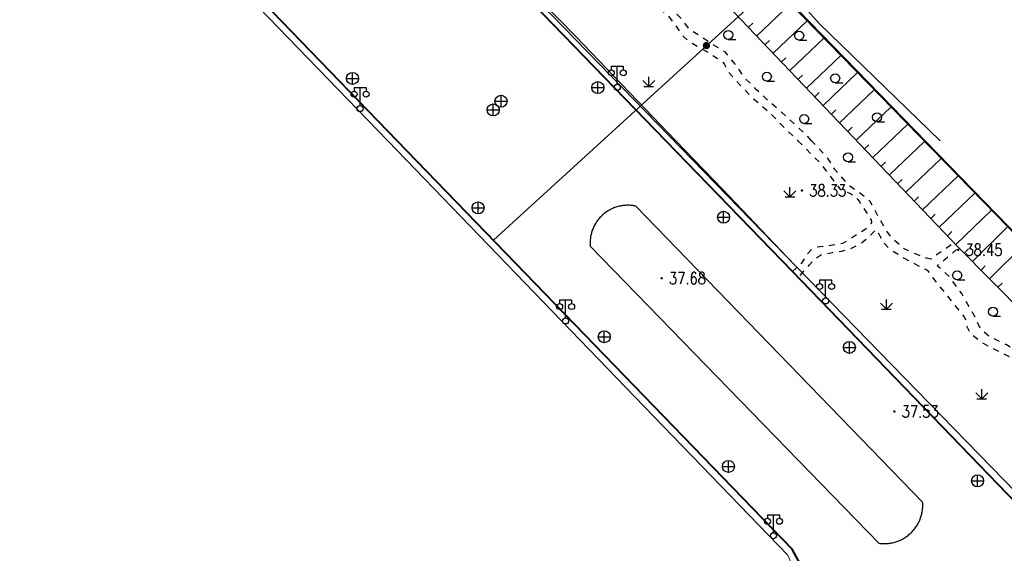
# Model space of a CAD drawing. Extents: x 39508475 to 39522402, y 3783947 to 3795549.
# Tile 271 of 323: x 39520818 to 39520982, y 3788431 to 3788520. Entities that reach past the tile are written whole.
import ezdxf
from ezdxf.enums import TextEntityAlignment as Align

# ---------------------------------------------------------------- set-up
doc = ezdxf.new("R2010")
doc.units = 0
doc.linetypes.add('X6', pattern=[2, 1, -1])
doc.layers.get('0').update_dxf_attribs({"linetype": 'CONTINUOUS'})
doc.layers.add('ASSIST', color=7, linetype='CONTINUOUS', plot=False)
for name, color, linetype in [('DLSS', 4, 'CONTINUOUS'), ('DMTZ', 3, 'CONTINUOUS'), ('GCD', 1, 'CONTINUOUS'), ('JCDL_GXD', 4, 'CONTINUOUS'), ('JCDL_JMDD_F', 231, 'CONTINUOUS'), ('SXSS', 5, 'CONTINUOUS'), ('ZBTZ', 3, 'CONTINUOUS'), ('断面线', 2, 'CONTINUOUS')]:
    doc.layers.add(name, color=color, linetype=linetype)
doc.layers.add('JCDL_ZBX', color=3, linetype='CONTINUOUS', lineweight=0)
doc.styles.add('HZ', font='rs', dxfattribs={"width": 0.8, "bigfont": 'hztxt'})
doc.linetypes.add('1161', pattern='A,0,[149,AAA.SHX,S=0.15,R=0,X=0,Y=0],-1.6', length=1.6)
doc.linetypes.add('X4', pattern='A,0,-1e-09,[149,symbolx.shx,S=0.15,R=0,X=0,Y=0],-1.6', length=1.6)
doc.linetypes.add('X49', pattern='A,0,[5,symbolt.shx,S=1,R=0,X=0,Y=0],-10', length=10)

# ---------------------------------------------------------------- blocks, each defined once
blk = doc.blocks.new('9330003')
at = {"color": 0}
blk.add_line((0, -0.75), (1.25, -0.75), dxfattribs=at)
blk.add_circle((0, 0), 0.75, dxfattribs=at)
blk = doc.blocks.new('3521000')
at = {"color": 0}
for p, q in [((-1, 3.5), (1, 3.5)), ((0, 0.5), (0, 3.5))]:
    blk.add_line(p, q, dxfattribs=at)
at = {"color": 0, "linetype": 'Continuous', "flags": 128}
for points in [[(-1, 3.5), (-1, 2.9)], [(1, 3.5), (1, 2.9)]]:
    blk.add_lwpolyline(points, dxfattribs=at)
at = {"color": 0}
for centre in [(-1, 2.4), (1, 2.4), (0, 0)]:
    blk.add_circle(centre, 0.5, dxfattribs=at)
blk = doc.blocks.new('5441000')
at = {"color": 0}
for p, q in [((-1, 0), (1, 0)), ((0, -1), (0, 1))]:
    blk.add_line(p, q, dxfattribs=at)
blk.add_circle((0, 0), 1, dxfattribs=at)
blk = doc.blocks.new('gc124')
for p, q in [((-1, 1), (0, 0)), ((-0.8, 0), (0.8, 0)), ((0, 0), (0, 1.6)), ((0, 0), (1, 1))]:
    blk.add_line(p, q)
blk = doc.blocks.new('gc200')
at = {"const_width": 0.2}
blk.add_lwpolyline([(-0.1, 0, 1), (0.1, 0, 1)], format="xyb", close=True, dxfattribs=at)

msp = doc.modelspace()

# ---------------------------------------------------------------- linework, layer by layer
at = {"layer": 'ASSIST', "linetype": 'X4', "flags": 128}
msp.add_lwpolyline([(39521549.4478, 3787866.94308), (39521485.23082, 3787955.74028), (39521418.15135, 3788036.68452), (39521316.64976, 3788142.38434), (39521202.54916, 3788258.77978), (39521068.85743, 3788396.51837), (39520980.51679, 3788487.63202), (39520896.91066, 3788573.46943), (39520797.87919, 3788675.15176), (39520738.54228, 3788736.60369), (39520681.49925, 3788790.2448)], dxfattribs=at)
at = {"layer": 'DLSS', "linetype": 'Continuous', "lineweight": 40}
for points in [[(39520925.55116, 3788500.00009), (39520837.0138, 3788591.42609), (39520835.98081, 3788592.35309), (39520813.6898, 3788615.22609), (39520749.9998, 3788681.07652)], [(39520880.78261, 3788500.00009), (39520805.5758, 3788577.77209), (39520801.35757, 3788579.43924), (39520797.87921, 3788580.11415), (39520795.10172, 3788580.19201), (39520791.70125, 3788579.38731), (39520787.49281, 3788577.23009), (39520780.73371, 3788570.90557)], [(39520943.09553, 3788409.07047), (39520946.32481, 3788412.09909), (39520949.20859, 3788416.41356), (39520950.0667, 3788420.3363), (39520949.86238, 3788425.05586), (39520948.24834, 3788428.9786), (39520946.53781, 3788432.00209), (39520880.78261, 3788500.00009)], [(39520999.9998, 3788422.95919), (39520997.97113, 3788425.05496), (39520994.92664, 3788428.25015), (39520946.6188, 3788478.24508), (39520925.55116, 3788500.00009)]]:
    msp.add_lwpolyline(points, dxfattribs=at)
at = {"layer": 'DLSS', "linetype": 'X6', "flags": 128}
for points in [[(39520837.0138, 3788591.42609), (39520843.04419, 3788596.96525), (39520845.44393, 3788599.06309), (39520847.99384, 3788600.09286), (39520850.93604, 3788600.85294), (39520852.60328, 3788601.09812), (39520853.26528, 3788600.92649), (39520854.54023, 3788599.8722), (39520860.13581, 3788593.34709), (39520862.36193, 3788590.44748), (39520864.7119, 3788588.01326), (39520866.37916, 3788584.39374), (39520867.3818, 3788582.53409), (39520868.81666, 3788579.88906), (39520870.60258, 3788577.9929), (39520873.29246, 3788576.14085), (39520874.7256, 3788575.4794), (39520875.98235, 3788574.72976), (39520876.51681, 3788574.16809), (39520877.58692, 3788572.50597), (39520878.14775, 3788571.11612), (39520879.22063, 3788567.89747), (39520880.10976, 3788566.04518), (39520881.00862, 3788564.78675), (39520881.5538, 3788564.16809), (39520882.71991, 3788562.13812), (39520884.03156, 3788560.67115), (39520885.87027, 3788559.43392), (39520887.80702, 3788557.58574), (39520889.6098, 3788555.23109), (39520890.98915, 3788554.00975), (39520892.2477, 3788552.49303), (39520893.31263, 3788550.81496), (39520894.28075, 3788548.10423), (39520895.41023, 3788544.36085), (39520896.18471, 3788542.74732), (39520898.37911, 3788539.64934), (39520900.57351, 3788537.74538), (39520902.23481, 3788536.83608), (39520905.03325, 3788535.78829), (39520908.48315, 3788534.95556), (39520911.10288, 3788534.48969), (39520912.20801, 3788534.12132), (39520913.0237, 3788533.75294), (39520913.3458, 3788533.57108), (39520914.07621, 3788533.27931), (39520915.18132, 3788532.35837), (39520916.47064, 3788531.04275), (39520917.10215, 3788530.20074), (39520917.9028, 3788528.62209), (39520918.698, 3788527.22841), (39520920.70935, 3788525.10531), (39520923.54537, 3788522.95165), (39520924.85945, 3788521.66439), (39520925.77481, 3788520.99209), (39520927.0371, 3788519.30975), (39520928.26, 3788517.57193), (39520929.12891, 3788516.70304), (39520930.77019, 3788515.70539), (39520932.50799, 3788514.70775), (39520934.05272, 3788513.72944), (39520935.06081, 3788513.02009), (39520935.2885, 3788512.67388), (39520935.93214, 3788511.46384), (39520937.84759, 3788509.30637), (39520939.63673, 3788507.41878), (39520942.77931, 3788504.70754), (39520945.55216, 3788501.84226), (39520947.49316, 3788500.0245), (39520947.51757, 3788500.00009)], [(39520949.78577, 3788500.00009), (39520948.98932, 3788500.85998), (39520944.76875, 3788504.7632), (39520942.37476, 3788506.81193), (39520940.5926, 3788508.54839), (39520938.62767, 3788510.46764), (39520937.25677, 3788512.56968), (39520935.37846, 3788514.76383), (39520932.99202, 3788516.20271), (39520930.88632, 3788517.60651), (39520929.55273, 3788518.4137), (39520928.46478, 3788519.88767), (39520925.09568, 3788523.50244), (39520922.14771, 3788526.38022), (39520920.2877, 3788528.09987), (39520919.05937, 3788530.24064), (39520918.04161, 3788531.99539), (39520916.63783, 3788533.50447), (39520914.49705, 3788534.97845), (39520911.02266, 3788536.06639), (39520907.09203, 3788536.80338), (39520904.74069, 3788537.39999), (39520902.5648, 3788538.27736), (39520900.70477, 3788539.85664), (39520898.84476, 3788541.78684), (39520897.75682, 3788543.36612), (39520897.30381, 3788544.18008), (39520900.17835, 3788546.2088), (39520900.81006, 3788547.15635), (39520901.40667, 3788548.45487), (39520902.07347, 3788549.33223), (39520903.4698, 3788550.62108)], [(39520947.51757, 3788500.00009), (39520951.12868, 3788496.38898), (39520954.02478, 3788492.56859), (39520954.48643, 3788491.96128), (39520954.99121, 3788491.67734), (39520955.66952, 3788491.47226), (39520956.26894, 3788491.23566), (39520956.93147, 3788490.79397), (39520957.74165, 3788489.92764), (39520959.7128, 3788486.77709), (39520959.77446, 3788486.3631), (39520959.66522, 3788486.11184), (39520958.69294, 3788485.2379), (39520955.6848, 3788483.29008), (39520954.93776, 3788482.90243), (39520954.20382, 3788482.73932), (39520952.68155, 3788482.52185), (39520951.22017, 3788482.35767), (39520950.2128, 3788482.17009), (39520949.79359, 3788481.90534), (39520949.08031, 3788481.15725), (39520948.09214, 3788479.59081), (39520947.51594, 3788478.98956), (39520946.6188, 3788478.24508)], [(39520973.01581, 3788482.64309), (39520969.65381, 3788480.29309), (39520968.90533, 3788480.42921), (39520966.81302, 3788481.27153), (39520965.22634, 3788481.99876), (39520963.22095, 3788483.69562), (39520962.00891, 3788485.37045), (39520959.55661, 3788489.88015), (39520958.28725, 3788490.95908), (39520956.16111, 3788492.45056), (39520954.79657, 3788493.97378), (39520953.68589, 3788495.17965), (39520952.57521, 3788496.98847), (39520949.78577, 3788500.00009)], [(39520947.89882, 3788477.58013), (39520949.44955, 3788479.31132), (39520950.4477, 3788480.4317), (39520951.46623, 3788481.0632), (39520953.29958, 3788481.4095), (39520954.80408, 3788481.59984), (39520956.31769, 3788482.05745), (39520957.72572, 3788482.69105), (39520959.09854, 3788483.78226), (39520960.56781, 3788485.24008), (39520961.79733, 3788482.99392), (39520962.73161, 3788482.0207), (39520965.22306, 3788480.42462), (39520967.61953, 3788479.17422), (39520969.0118, 3788478.47609), (39520969.31371, 3788478.12782), (39520969.83691, 3788477.33055), (39520971.82509, 3788474.88892), (39520973.24108, 3788473.09697), (39520975.2448, 3788470.58509), (39520975.46468, 3788470.08519), (39520975.55627, 3788469.31581), (39520976.10582, 3788468.03353), (39520978.3348, 3788466.29909), (39520983.32535, 3788463.74047), (39520985.2172, 3788462.07101), (39520986.33581, 3788461.46208), (39520988.71095, 3788459.1938), (39520991.69281, 3788456.41809), (39520994.89011, 3788453.81615), (39520998.05504, 3788451.59659), (39520999.9998, 3788449.35006)], [(39520999.9998, 3788451.9574), (39520998.29265, 3788453.53965), (39520994.27877, 3788456.52611), (39520991.63211, 3788458.68755), (39520988.67668, 3788461.68709), (39520985.45658, 3788464.1573), (39520982.23649, 3788466.00996), (39520979.32517, 3788467.46562), (39520977.95773, 3788468.61249), (39520977.07552, 3788470.50926), (39520974.78175, 3788474.56748), (39520972.70854, 3788477.39056), (39520970.71681, 3788479.17309), (39520973.9458, 3788481.88709)]]:
    msp.add_lwpolyline(points, dxfattribs=at)
at = {"layer": 'DMTZ', "linetype": 'Continuous'}
for p, q in [((39520940.65978, 3788517.45159), (39520946.26431, 3788522.79863)), ((39520939.2792, 3788518.89865), (39520940.00273, 3788519.58894)), ((39520943.42094, 3788514.55746), (39520949.0554, 3788519.93305)), ((39520942.04036, 3788516.00452), (39520942.76389, 3788516.69481)), ((39520946.18211, 3788511.66333), (39520951.84649, 3788517.06748)), ((39520944.80153, 3788513.1104), (39520945.52506, 3788513.80069)), ((39520948.94327, 3788508.76921), (39520954.63757, 3788514.2019)), ((39520951.70444, 3788505.87508), (39520957.42866, 3788511.33632)), ((39520947.56269, 3788510.21627), (39520948.28622, 3788510.90656)), ((39520954.4656, 3788502.98095), (39520960.21975, 3788508.47074)), ((39520950.32386, 3788507.32214), (39520951.04739, 3788508.01243)), ((39520953.08502, 3788504.42801), (39520953.80855, 3788505.11831)), ((39520957.22677, 3788500.08682), (39520963.01084, 3788505.60516)), ((39520955.84618, 3788501.53389), (39520956.56972, 3788502.22418)), ((39520959.98793, 3788497.1927), (39520965.80193, 3788502.73959)), ((39520962.7491, 3788494.29857), (39520968.59302, 3788499.87401)), ((39520958.60735, 3788498.63976), (39520959.33088, 3788499.33005)), ((39520965.51026, 3788491.40444), (39520971.38411, 3788497.00843)), ((39520961.36851, 3788495.74563), (39520962.09204, 3788496.43592)), ((39520964.12968, 3788492.85151), (39520964.85321, 3788493.5418)), ((39520968.27142, 3788488.51032), (39520974.17519, 3788494.14285)), ((39520966.89084, 3788489.95738), (39520967.61437, 3788490.64767)), ((39520971.03259, 3788485.61619), (39520976.96628, 3788491.27728)), ((39520973.79375, 3788482.72206), (39520979.75737, 3788488.4117)), ((39520969.65201, 3788487.06325), (39520970.37554, 3788487.75354)), ((39520976.60011, 3788479.87187), (39520982.43656, 3788485.65199)), ((39520972.41317, 3788484.16913), (39520973.1367, 3788484.85942)), ((39520975.19277, 3788481.29292), (39520975.9033, 3788481.99659)), ((39520979.41479, 3788477.02976), (39520985.2211, 3788482.78003)), ((39520978.00745, 3788478.45081), (39520978.71798, 3788479.15448)), ((39520980.82213, 3788475.6087), (39520981.53266, 3788476.31237))]:
    msp.add_line(p, q, dxfattribs=at)
at = {"layer": 'DMTZ', "linetype": 'Continuous', "flags": 128}
msp.add_lwpolyline([(39520677.87565, 3788785.49935), (39520720.06874, 3788747.52851), (39520726.5188, 3788736.36188), (39520790.34036, 3788669.68692), (39520837.33894, 3788626.33244), (39520854.61578, 3788608.44736), (39520890.23807, 3788570.30133), (39520974.22308, 3788482.27206), (39521063.71174, 3788391.91138), (39521136.52845, 3788313.12938), (39521192.9243, 3788257.54786), (39521255.64507, 3788188.91187), (39521311.50407, 3788136.61728), (39521366.22653, 3788079.29295), (39521408.49247, 3788034.15056), (39521475.99845, 3787954.88341), (39521547.36618, 3787862.12084)], dxfattribs=at)
at = {"layer": 'JCDL_ZBX', "color": 114, "linetype": 'X49', "lineweight": 0, "true_color": 0x009944}
for points in [[(39520749.9998, 3788725.49709), (39520780.0638, 3788692.48009), (39520826.4638, 3788648.64009), (39520859.6798, 3788615.23209), (39520873.2478, 3788600.19209), (39520903.7118, 3788570.75209), (39520924.7038, 3788548.86409), (39520951.1358, 3788519.42409), (39520971.2208, 3788500.00009)], [(39520837.94901, 3788591.44199), (39520849.76636, 3788579.78972), (39520864.00487, 3788565.27603), (39520885.29009, 3788543.12052), (39520910.50314, 3788517.38538), (39520927.19012, 3788500.00009)], [(39520781.46309, 3788570.17713), (39520787.18726, 3788575.63564), (39520791.7904, 3788578.33771), (39520797.21305, 3788578.81394), (39520802.50884, 3788577.43244), (39520805.68168, 3788575.99882), (39520854.38457, 3788525.74248), (39520879.22328, 3788500.00009)], [(39520879.22328, 3788500.00009), (39520920.37556, 3788457.3506), (39520945.8072, 3788431.05203), (39520948.50585, 3788425.24585), (39520948.26052, 3788417.39523), (39520944.73076, 3788412.2686), (39520942.23387, 3788409.92932)], [(39520927.19012, 3788500.00009), (39520934.95691, 3788491.90827), (39520946.77623, 3788479.49173)]]:
    msp.add_lwpolyline(points, dxfattribs=at)
at = {"layer": 'SXSS', "linetype": 'Continuous', "flags": 128}
for points in [[(39521641.88913, 3787760.50927), (39521597.24579, 3787804.62483), (39521549.70969, 3787867.1559), (39521484.86781, 3787955.21569), (39521418.42711, 3788036.56955), (39521349.81874, 3788107.55738), (39521316.47686, 3788142.16152), (39521255.3637, 3788206.05306), (39521203.09908, 3788258.31587), (39521069.47913, 3788396.50558), (39520980.52946, 3788487.82035), (39520897.06155, 3788573.71043), (39520797.87039, 3788675.44174), (39520738.41074, 3788737.00611), (39520681.3545, 3788790.38974)], [(39521620.80243, 3787739.17031), (39521574.64848, 3787784.77863), (39521525.68826, 3787849.18304), (39521461.15631, 3787936.82193), (39521395.98431, 3788016.62233), (39521328.23112, 3788086.72531), (39521294.83534, 3788121.3854), (39521233.91496, 3788185.07539), (39521181.70775, 3788237.28079), (39521047.95082, 3788375.61216), (39520959.02742, 3788466.89997), (39520875.5645, 3788552.78491), (39520776.341, 3788654.54938), (39520717.3596, 3788715.61857), (39520660.85806, 3788768.48321)]]:
    msp.add_lwpolyline(points, dxfattribs=at)
at = {"layer": 'ZBTZ', "linetype": '1161', "flags": 128}
msp.add_lwpolyline([(39520912.9348, 3788482.45009), (39520960.96381, 3788433.00309), (39520961.14211, 3788432.9788), (39520961.32107, 3788432.95996), (39520961.50049, 3788432.94614), (39520961.68022, 3788432.93738), (39520961.86014, 3788432.93367), (39520962.04008, 3788432.93502), (39520962.21992, 3788432.94143), (39520962.39951, 3788432.95288), (39520962.5787, 3788432.96938), (39520962.75736, 3788432.99091), (39520962.93534, 3788433.01746), (39520963.1125, 3788433.04899), (39520963.28871, 3788433.08549), (39520963.46383, 3788433.12693), (39520963.63771, 3788433.17328), (39520963.81022, 3788433.22449), (39520963.98122, 3788433.28053), (39520964.15058, 3788433.34136), (39520964.31816, 3788433.40692), (39520964.48384, 3788433.47717), (39520964.64747, 3788433.55204), (39520964.80894, 3788433.63148), (39520964.96811, 3788433.71543), (39520965.12485, 3788433.80382), (39520965.27905, 3788433.89658), (39520965.43058, 3788433.99364), (39520965.57933, 3788434.09492), (39520965.72517, 3788434.20034), (39520965.86799, 3788434.30982), (39520966.00767, 3788434.42326), (39520966.14412, 3788434.54059), (39520966.27721, 3788434.66171), (39520966.40684, 3788434.78652), (39520966.53292, 3788434.91492), (39520966.65533, 3788435.04681), (39520966.77399, 3788435.1821), (39520966.8888, 3788435.32067), (39520966.91248, 3788435.35092), (39520966.99968, 3788435.4624), (39520967.10652, 3788435.6072), (39520967.20926, 3788435.75495), (39520967.3078, 3788435.90552), (39520967.40207, 3788436.0588), (39520967.49199, 3788436.21467), (39520967.5775, 3788436.37301), (39520967.65852, 3788436.53369), (39520967.735, 3788436.69658), (39520967.80686, 3788436.86156), (39520967.87407, 3788437.02849), (39520967.93655, 3788437.19724), (39520967.99427, 3788437.36769), (39520968.04717, 3788437.53968), (39520968.09522, 3788437.7131), (39520968.13838, 3788437.8878), (39520968.17661, 3788438.06364), (39520968.20988, 3788438.24049), (39520968.23817, 3788438.41821), (39520968.26145, 3788438.59664), (39520968.27971, 3788438.77567), (39520968.29293, 3788438.95513), (39520968.3011, 3788439.1349), (39520968.30421, 3788439.31482), (39520968.30227, 3788439.49476), (39520968.29527, 3788439.67458), (39520968.2828, 3788439.85409), (39520920.5538, 3788489.10409), (39520920.37946, 3788489.14019), (39520920.20408, 3788489.17093), (39520920.02791, 3788489.1967), (39520919.85108, 3788489.21747), (39520919.67374, 3788489.23323), (39520919.49602, 3788489.24397), (39520919.31806, 3788489.24967), (39520919.14002, 3788489.25034), (39520918.96203, 3788489.24596), (39520918.78423, 3788489.23656), (39520918.60677, 3788489.22212), (39520918.42979, 3788489.20267), (39520918.25343, 3788489.17822), (39520918.07784, 3788489.14879), (39520917.90314, 3788489.1144), (39520917.72949, 3788489.07509), (39520917.55703, 3788489.03087), (39520917.38588, 3788488.9818), (39520917.21619, 3788488.9279), (39520917.04809, 3788488.86922), (39520916.88172, 3788488.80581), (39520916.71721, 3788488.73771), (39520916.55469, 3788488.66499), (39520916.3943, 3788488.5877), (39520916.23616, 3788488.5059), (39520916.08039, 3788488.41966), (39520915.92713, 3788488.32905), (39520915.77649, 3788488.23413), (39520915.6286, 3788488.13499), (39520915.48357, 3788488.03171), (39520915.34153, 3788487.92437), (39520915.20258, 3788487.81304), (39520915.06683, 3788487.69784), (39520914.9344, 3788487.57883), (39520914.89984, 3788487.54607), (39520914.80538, 3788487.45613), (39520914.6799, 3788487.32982), (39520914.55803, 3788487.20002), (39520914.43989, 3788487.06682), (39520914.32556, 3788486.93033), (39520914.21514, 3788486.79066), (39520914.10872, 3788486.64792), (39520914.00638, 3788486.50223), (39520913.9082, 3788486.3537), (39520913.81427, 3788486.20245), (39520913.72465, 3788486.0486), (39520913.63942, 3788485.89228), (39520913.55865, 3788485.73361), (39520913.4824, 3788485.57272), (39520913.41073, 3788485.40973), (39520913.3437, 3788485.24479), (39520913.28137, 3788485.07801), (39520913.22378, 3788484.90953), (39520913.17098, 3788484.7395), (39520913.12302, 3788484.56804), (39520913.07992, 3788484.39529), (39520913.04173, 3788484.22138), (39520913.00848, 3788484.04647), (39520912.98019, 3788483.87069), (39520912.95688, 3788483.69418), (39520912.93858, 3788483.51707), (39520912.92529, 3788483.33952), (39520912.91704, 3788483.16167), (39520912.91382, 3788482.98365), (39520912.91564, 3788482.80562), (39520912.92249, 3788482.6277), (39520912.9348, 3788482.45009)], dxfattribs=at)
at = {"layer": '断面线', "linetype": 'Continuous', "flags": 128}
msp.add_lwpolyline([(39521001.96245, 3788578.93822), (39520973.22918, 3788553.25713), (39520896.81721, 3788483.41858)], dxfattribs=at)

# ---------------------------------------------------------------- block references
at = {"layer": 'GCD', "linetype": 'Continuous'}
ref = msp.add_blockref('gc200', (39520948.193, 3788491.702, 38.33), dxfattribs=at)
ref.add_attrib('height', '38.33', dxfattribs={"linetype": 'Continuous', "height": 2, "style": 'HZ', "width": 0.8}).set_placement((39520949.393, 3788491.702, 38.33), align=Align.MIDDLE_LEFT)
ref = msp.add_blockref('gc200', (39520974.205, 3788481.823, 38.449), dxfattribs=at)
ref.add_attrib('height', '38.45', dxfattribs={"linetype": 'Continuous', "height": 2, "style": 'HZ', "width": 0.8}).set_placement((39520975.405, 3788481.823, 38.449), align=Align.MIDDLE_LEFT)
ref = msp.add_blockref('gc200', (39520924.8351, 3788477.101, 37.68), dxfattribs=at)
ref.add_attrib('height', '37.68', dxfattribs={"linetype": 'Continuous', "height": 2, "style": 'HZ', "width": 0.8}).set_placement((39520926.0351, 3788477.101, 37.68), align=Align.MIDDLE_LEFT)
ref = msp.add_blockref('gc200', (39520963.592, 3788454.921, 37.525), dxfattribs=at)
ref.add_attrib('height', '37.53', dxfattribs={"linetype": 'Continuous', "height": 2, "style": 'HZ', "width": 0.8}).set_placement((39520964.792, 3788454.921, 37.525), align=Align.MIDDLE_LEFT)
at = {"layer": 'JCDL_GXD'}
for p in [(39520873.3588, 3788510.37808), (39520914.20481, 3788508.83608), (39520898.08245, 3788506.55588), (39520896.7818, 3788505.11808), (39520894.26481, 3788488.81809), (39520935.14281, 3788487.25009), (39520915.27781, 3788467.36009), (39520956.08181, 3788465.60209), (39520935.9518, 3788445.78109), (39520977.4428, 3788443.38309)]:
    msp.add_blockref('5441000', p, dxfattribs=at)
at = {"layer": 'JCDL_JMDD_F'}
for p in [(39520917.43881, 3788508.89208), (39520874.6228, 3788505.34709), (39520952.12481, 3788473.32509), (39520908.8418, 3788469.99308), (39520943.4488, 3788434.24509)]:
    msp.add_blockref('3521000', p, dxfattribs=at)
at = {"layer": 'ZBTZ'}
for p in [(39520935.91399, 3788517.61373), (39520947.72534, 3788517.49561), (39520942.34409, 3788510.67338), (39520953.71928, 3788510.40123), (39520948.55963, 3788503.63056), (39520960.70767, 3788503.89179), (39520955.87457, 3788497.22996), (39520974.0327, 3788477.59429), (39520979.99712, 3788471.52336)]:
    msp.add_blockref('9330003', p, dxfattribs=at)
at = {"layer": 'ZBTZ', "linetype": 'Continuous'}
for p in [(39520922.68595, 3788509.03142), (39520946.18391, 3788490.67775), (39520962.25091, 3788471.95584), (39520978.12371, 3788457.02405)]:
    msp.add_blockref('gc124', p, dxfattribs=at)
at = {"layer": '断面线', "linetype": 'Continuous', "xscale": 3, "yscale": 3, "zscale": 3}
msp.add_blockref('gc200', (39520932.28007, 3788515.83071), dxfattribs=at)

doc.saveas('drawing.dxf')
